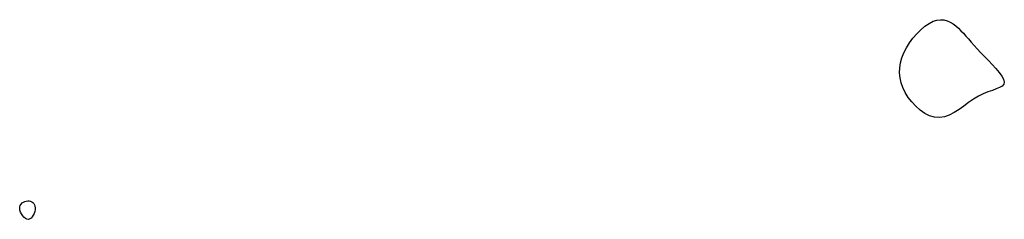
# Model space of a CAD drawing. Header units: millimetres. Extents: x 32690613 to 32693367, y 5343692 to 5344708.
# Tile 794 of 1009: x 32693274 to 32693299, y 5344071 to 5344076. Entities that reach past the tile are written whole.
import ezdxf

# ---------------------------------------------------------------- set-up
doc = ezdxf.new("R2010")
doc.units = ezdxf.units.MM
doc.header["$LTSCALE"] = 20
doc.layers.add('02-DGM_HL_492.50', color=92, linetype='Continuous')

msp = doc.modelspace()

# ---------------------------------------------------------------- linework, layer by layer
at = {"layer": '02-DGM_HL_492.50', "elevation": 492.5, "flags": 128}
for points in [[(32693296.715, 5344075.799), (32693296.811, 5344075.829), (32693296.901, 5344075.84), (32693296.987, 5344075.834), (32693297.069, 5344075.813), (32693297.146, 5344075.778), (32693297.219, 5344075.734), (32693297.289, 5344075.682), (32693297.355, 5344075.624), (32693297.419, 5344075.562), (32693297.481, 5344075.497), (32693297.544, 5344075.427), (32693297.608, 5344075.354), (32693297.675, 5344075.276), (32693297.748, 5344075.193), (32693297.826, 5344075.105), (32693297.913, 5344075.012), (32693298.008, 5344074.913), (32693298.108, 5344074.81), (32693298.207, 5344074.707), (32693298.3, 5344074.606), (32693298.382, 5344074.508), (32693298.448, 5344074.418), (32693298.492, 5344074.337), (32693298.509, 5344074.268), (32693298.496, 5344074.212), (32693298.456, 5344074.166), (32693298.392, 5344074.128), (32693298.308, 5344074.093), (32693298.208, 5344074.057), (32693298.097, 5344074.017), (32693297.978, 5344073.969), (32693297.856, 5344073.909), (32693297.734, 5344073.834), (32693297.612, 5344073.75), (32693297.49, 5344073.663), (32693297.369, 5344073.577), (32693297.247, 5344073.499), (32693297.124, 5344073.434), (32693297.001, 5344073.389), (32693296.876, 5344073.37), (32693296.751, 5344073.38), (32693296.627, 5344073.417), (32693296.506, 5344073.478), (32693296.389, 5344073.559), (32693296.28, 5344073.656), (32693296.181, 5344073.765), (32693296.092, 5344073.882), (32693296.018, 5344074.003), (32693295.958, 5344074.126), (32693295.914, 5344074.25), (32693295.886, 5344074.374), (32693295.873, 5344074.498), (32693295.876, 5344074.623), (32693295.895, 5344074.749), (32693295.929, 5344074.876), (32693295.979, 5344075.003), (32693296.044, 5344075.13), (32693296.122, 5344075.255), (32693296.21, 5344075.375), (32693296.306, 5344075.487), (32693296.407, 5344075.588), (32693296.511, 5344075.676), (32693296.614, 5344075.747)], [(32693274.114, 5344071.096), (32693274.113, 5344071.05), (32693274.104, 5344071.002), (32693274.089, 5344070.954), (32693274.068, 5344070.909), (32693274.043, 5344070.869), (32693274.013, 5344070.836), (32693273.98, 5344070.815), (32693273.945, 5344070.806), (32693273.908, 5344070.812), (32693273.871, 5344070.831), (32693273.834, 5344070.861), (32693273.801, 5344070.898), (32693273.772, 5344070.942), (32693273.748, 5344070.988), (32693273.733, 5344071.035), (32693273.726, 5344071.081), (32693273.729, 5344071.122), (32693273.742, 5344071.159), (32693273.762, 5344071.192), (32693273.788, 5344071.219), (32693273.819, 5344071.241), (32693273.854, 5344071.257), (32693273.89, 5344071.268), (32693273.927, 5344071.272), (32693273.963, 5344071.271), (32693273.997, 5344071.263), (32693274.028, 5344071.249), (32693274.055, 5344071.229), (32693274.079, 5344071.204), (32693274.097, 5344071.173), (32693274.109, 5344071.137)]]:
    msp.add_lwpolyline(points, close=True, dxfattribs=at)

doc.saveas('drawing.dxf')
